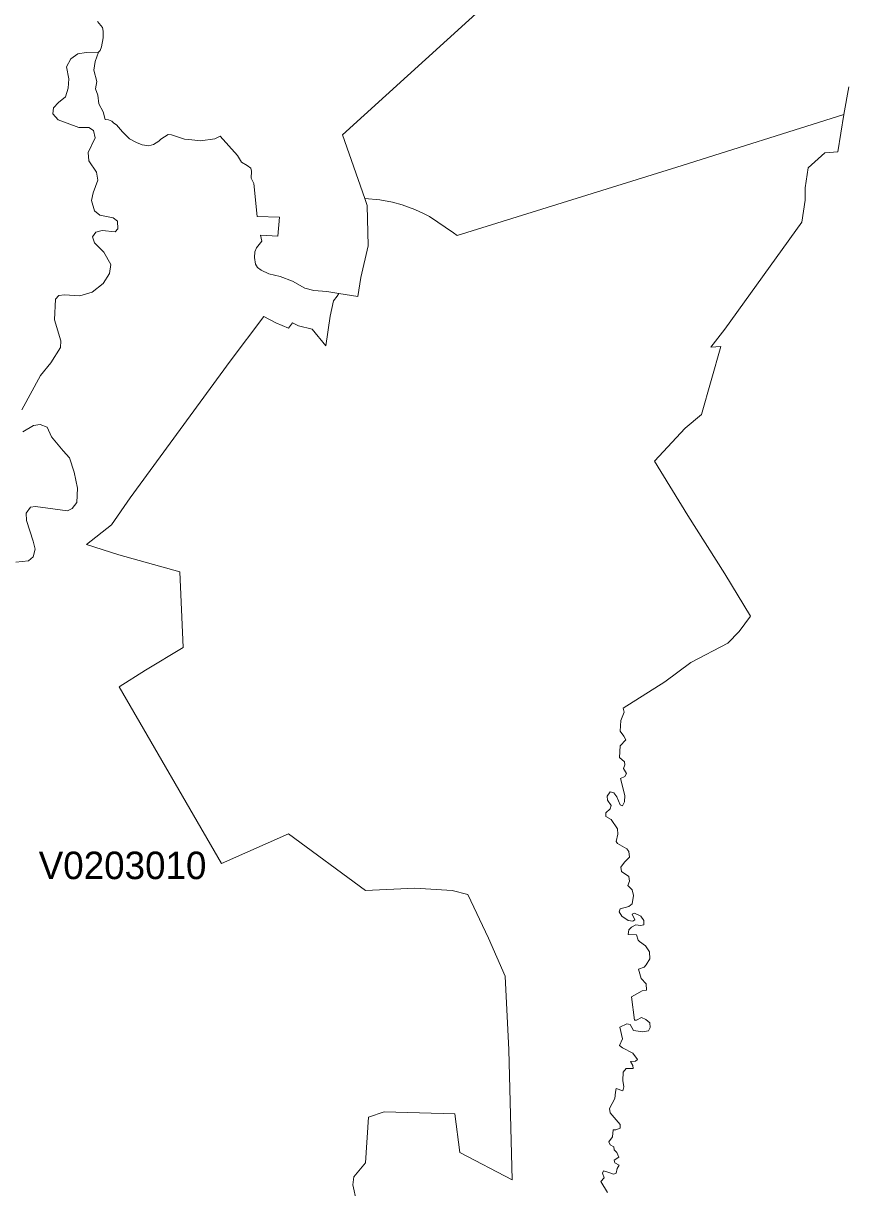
# Model space of a CAD drawing. Extents: x 369010 to 735936, y 6377141 to 6616555.
# Drawn here: x 615622 to 618613, y 6431024 to 6435258 of the extents above; entities that cross this region are included whole.
import ezdxf
from ezdxf.enums import TextEntityAlignment as Align

# ---------------------------------------------------------------- set-up
doc = ezdxf.new("R2010")
doc.units = 0
doc.header["$LTSCALE"] = 40
doc.layers.add('3', color=7, linetype='Continuous', lineweight=13)
doc.layers.add('4', color=7, linetype='Continuous')

msp = doc.modelspace()

# ---------------------------------------------------------------- linework, layer by layer
at = {"layer": '3'}
for points in [[(616769.86, 6434275.45), (616838.87, 6434264.69), (616849.63, 6434333.38), (616875.78, 6434448.73), (616872.47, 6434594.87), (616863.86, 6434620.86), (616783.1, 6434851.57), (617321.48, 6435340.97)], [(617321.48, 6435340.97), (616783.1, 6434851.57), (616863.86, 6434620.86), (616918.31, 6434615.4), (616965.15, 6434606.79), (617000.24, 6434597.52), (617045.92, 6434580.97), (617080.51, 6434565.41), (617099.87, 6434555.15), (617186.76, 6434495.41), (617200, 6434485.97), (617999.22, 6434734.06), (618605.63, 6434925.55), (618623.67, 6435026.84)], [(615617.12, 6433852.09), (615684.81, 6433976.88), (615722.05, 6434023.39), (615757.14, 6434079), (615758.46, 6434102.83), (615735.79, 6434179.95), (615739.76, 6434254.27), (615751.84, 6434267.51), (615771.7, 6434270.15), (615828.14, 6434266.84), (615873.32, 6434280.25), (615913.04, 6434312.03), (615935.55, 6434347.94), (615941.01, 6434381.21), (615915.69, 6434424.9), (615881.26, 6434459.49), (615874.48, 6434480.84), (615886.56, 6434498.05), (615909.07, 6434504.67), (615956.9, 6434499.38), (615966.17, 6434509.97), (615964.84, 6434537.94), (615948.96, 6434549.86), (615901.12, 6434560.45), (615881.26, 6434576.34), (615870.34, 6434613.58), (615876.96, 6434641.55), (615892.85, 6434686.73), (615888.88, 6434715.86), (615861.07, 6434757.07), (615858.42, 6434787.69), (615883.58, 6434840.81), (615877.95, 6434867.62), (615860.74, 6434878.22), (615824.83, 6434878.22), (615749.19, 6434906.19), (615729.33, 6434928.69), (615731.98, 6434950.04), (615750.52, 6434969.91), (615775.84, 6434989.93), (615785.11, 6435021.71), (615787.75, 6435056.3), (615779.81, 6435098.83), (615795.7, 6435127.96), (615820.86, 6435146.66), (615851.47, 6435151.96), (615895.99, 6435152.13), (615901.79, 6435158.25), (615906.59, 6435172.32), (615913.04, 6435205.42), (615913.04, 6435228.59), (615910.39, 6435241.99), (615891.53, 6435264.34)], [(615891.53, 6435264.34), (615910.39, 6435241.99), (615913.04, 6435228.59), (615913.04, 6435205.42), (615906.59, 6435172.32), (615901.79, 6435158.25), (615895.99, 6435152.13), (615883.42, 6435118.69), (615879.28, 6435086.92), (615889.37, 6435046.04), (615885.24, 6435019.23), (615893.18, 6434996.55), (615896.82, 6434965.11), (615912.38, 6434935.98), (615919.99, 6434907.51), (615932.41, 6434906.85), (615943.99, 6434901.39), (615951.44, 6434894.6), (615961.04, 6434887.98), (615982.72, 6434862.49), (616008.21, 6434838), (616033.69, 6434824.1), (616054.88, 6434815.32), (616078.55, 6434812.01), (616095.76, 6434816.81), (616115.12, 6434829.06), (616122.73, 6434836.18), (616148.88, 6434853.72), (616160.97, 6434852.4), (616208.3, 6434836.34), (616235.11, 6434833.36), (616266.56, 6434830.88), (616318.19, 6434838.16), (616338.39, 6434847.27), (616401.28, 6434777.26), (616415.68, 6434752.27), (616436.86, 6434741.01), (616449.27, 6434730.42), (616451.92, 6434720.16), (616450.6, 6434694.18), (616460.86, 6434674.65), (616472.28, 6434554.82), (616553.38, 6434552.67), (616548.25, 6434483.82), (616484.86, 6434487.3), (616489.49, 6434465.78), (616469.96, 6434441.45), (616464.17, 6434426.39), (616462.68, 6434406.2), (616466.49, 6434381.7), (616473.44, 6434369.79), (616487.01, 6434359.86), (616514.98, 6434346.62), (616556.69, 6434337.35), (616601.21, 6434319.47), (616645.89, 6434294.48), (616678.5, 6434286.37), (616726.16, 6434282.24), (616769.86, 6434275.45)], [(615895.99, 6435152.13), (615851.47, 6435151.96), (615820.86, 6435146.66), (615795.7, 6435127.96), (615779.81, 6435098.83), (615787.75, 6435056.3), (615785.11, 6435021.71), (615775.84, 6434989.93), (615750.52, 6434969.91), (615731.98, 6434950.04), (615729.33, 6434928.69), (615749.19, 6434906.19), (615824.83, 6434878.22), (615860.74, 6434878.22), (615877.95, 6434867.62), (615883.58, 6434840.81), (615858.42, 6434787.69), (615861.07, 6434757.07), (615888.88, 6434715.86), (615892.85, 6434686.73), (615876.96, 6434641.55), (615870.34, 6434613.58), (615881.26, 6434576.34), (615901.12, 6434560.45), (615948.96, 6434549.86), (615964.84, 6434537.94), (615966.17, 6434509.97), (615956.9, 6434499.38), (615909.07, 6434504.67), (615886.56, 6434498.05), (615874.48, 6434480.84), (615881.26, 6434459.49), (615915.69, 6434424.9), (615941.01, 6434381.21), (615935.55, 6434347.94), (615913.04, 6434312.03), (615873.32, 6434280.25), (615828.14, 6434266.84), (615771.7, 6434270.15), (615751.84, 6434267.51), (615739.76, 6434254.27), (615735.79, 6434179.95), (615758.46, 6434102.83), (615757.14, 6434079), (615722.05, 6434023.39), (615684.81, 6433976.88), (615617.12, 6433852.09)], [(617313.54, 6431931.42), (617239.06, 6432089.47), (617181.96, 6432104.04), (617045.42, 6432112.81), (616866.18, 6432104.87), (616586.31, 6432310.59), (616343.35, 6432203.01), (615970.64, 6432844.67), (616067.13, 6432905.24), (616203.83, 6432987.5), (616191.92, 6433262.57), (615969.15, 6433325.46), (615852.3, 6433362.7), (615942.5, 6433434.36), (616010.36, 6433532.17), (616374.8, 6434029.68), (616496.94, 6434191.71), (616540.47, 6434168.7), (616586.97, 6434148.84), (616601.54, 6434168.7), (616622.72, 6434158.11), (616673.2, 6434144.87), (616722.36, 6434085.12), (616738.24, 6434192.7), (616750.16, 6434248.47), (616763.24, 6434265.35), (616769.86, 6434275.45), (616726.16, 6434282.24), (616678.5, 6434286.37), (616645.89, 6434294.48), (616601.21, 6434319.47), (616556.69, 6434337.35), (616514.98, 6434346.62), (616487.01, 6434359.86), (616473.44, 6434369.79), (616466.49, 6434381.7), (616462.68, 6434406.2), (616464.17, 6434426.39), (616469.96, 6434441.45), (616489.49, 6434465.78), (616484.86, 6434487.3), (616548.25, 6434483.82), (616553.38, 6434552.67), (616472.28, 6434554.82), (616460.86, 6434674.65), (616450.6, 6434694.18), (616451.92, 6434720.16), (616449.27, 6434730.42), (616436.86, 6434741.01), (616415.68, 6434752.27), (616401.28, 6434777.26), (616338.39, 6434847.27), (616318.19, 6434838.16), (616266.56, 6434830.88), (616235.11, 6434833.36), (616208.3, 6434836.34), (616160.97, 6434852.4), (616148.88, 6434853.72), (616122.73, 6434836.18), (616115.12, 6434829.06), (616095.76, 6434816.81), (616078.55, 6434812.01), (616054.88, 6434815.32), (616033.69, 6434824.1), (616008.21, 6434838), (615982.72, 6434862.49), (615961.04, 6434887.98), (615951.44, 6434894.6), (615943.99, 6434901.39), (615932.41, 6434906.85), (615919.99, 6434907.51), (615912.38, 6434935.98), (615896.82, 6434965.11), (615893.18, 6434996.55), (615885.24, 6435019.23), (615889.37, 6435046.04), (615879.28, 6435086.92), (615883.42, 6435118.69), (615895.99, 6435152.13)], [(618623.67, 6435026.84), (618605.63, 6434925.55)], [(618605.63, 6434925.55), (617999.22, 6434734.06), (617200, 6434485.97), (617186.76, 6434495.41), (617099.87, 6434555.15), (617080.51, 6434565.41), (617045.92, 6434580.97), (617000.24, 6434597.52), (616965.15, 6434606.79), (616918.31, 6434615.4), (616863.86, 6434620.86), (616872.47, 6434594.87), (616875.78, 6434448.73), (616849.63, 6434333.38), (616838.87, 6434264.69), (616769.86, 6434275.45), (616763.24, 6434265.35), (616750.16, 6434248.47), (616738.24, 6434192.7), (616722.36, 6434085.12), (616673.2, 6434144.87), (616622.72, 6434158.11), (616601.54, 6434168.7), (616586.97, 6434148.84), (616540.47, 6434168.7), (616496.94, 6434191.71), (616374.8, 6434029.68), (616010.36, 6433532.17), (615942.5, 6433434.36), (615852.3, 6433362.7), (615969.15, 6433325.46), (616191.92, 6433262.57), (616203.83, 6432987.5), (616067.13, 6432905.24), (615970.64, 6432844.67), (616343.35, 6432203.01), (616586.31, 6432310.59), (616866.18, 6432104.87), (617045.42, 6432112.81), (617181.96, 6432104.04), (617239.06, 6432089.47), (617313.54, 6431931.42), (617374.77, 6431792.89), (617388.01, 6431524.61), (617400.43, 6431051.93), (617209.27, 6431151.4), (617191.89, 6431292.24), (616934.2, 6431299.85), (616877.1, 6431279.83), (616866.51, 6431113.83), (616823.81, 6431063.68), (616821.16, 6431034.39), (616834.4, 6430973.31)], [(617849.6, 6431979.41), (617866.98, 6431976.77), (617878.9, 6431979.41), (617878.9, 6431995.3), (617868.31, 6432011.36), (617844.31, 6432021.95), (617836.36, 6432017.98), (617845.63, 6431997.95), (617839.01, 6431992.65), (617821.8, 6431995.3), (617799.29, 6432011.36), (617788.53, 6432027.24), (617792.67, 6432037.84), (617824.45, 6432045.78), (617836.36, 6432056.37), (617841.66, 6432085.67), (617836.36, 6432106.85), (617820.47, 6432122.91), (617827.09, 6432138.79), (617824.45, 6432154.68), (617797.97, 6432173.38), (617795.32, 6432189.27), (617808.56, 6432207.81), (617827.09, 6432225.19), (617824.45, 6432246.37), (617816.5, 6432256.3), (617783.24, 6432274.84), (617777.94, 6432282.78), (617784.56, 6432309.43), (617783.24, 6432327.97), (617759.4, 6432362.56), (617740.87, 6432373.15), (617740.87, 6432386.39), (617756.76, 6432400.95), (617759.4, 6432413.03), (617746.16, 6432432.89), (617744.84, 6432447.46), (617756.76, 6432463.51), (617770, 6432459.38), (617780.59, 6432444.81), (617792.67, 6432415.68), (617800.61, 6432411.71), (617808.56, 6432426.27), (617809.88, 6432450.11), (617793.99, 6432511.18), (617809.88, 6432519.29), (617815.18, 6432529.88), (617804.59, 6432548.42), (617809.88, 6432561.66), (617808.56, 6432572.41), (617790.02, 6432588.3), (617792.67, 6432630.84), (617813.03, 6432651.69), (617806.41, 6432664.93), (617793.17, 6432683.63), (617794.49, 6432722.2), (617807.73, 6432752.65), (617803.76, 6432767.21), (617955.19, 6432862.87), (618049.7, 6432933.71), (618183.76, 6433004.05), (618224.8, 6433046.58), (618266.01, 6433102.36), (618173.33, 6433255.28), (618039.27, 6433467.79), (617916.96, 6433665.9), (618029.01, 6433785.39), (618088.76, 6433835.71), (618159.1, 6434082.8), (618121.86, 6434080.16), (618172.83, 6434145.86), (618453.36, 6434535.13), (618465.28, 6434614.9), (618465.28, 6434659.92), (618476.7, 6434731.75), (618536.45, 6434786.2), (618584.28, 6434790.17), (618605.63, 6434925.55)], [(618605.63, 6434925.55), (618584.28, 6434790.17), (618536.45, 6434786.2), (618476.7, 6434731.75), (618465.28, 6434659.92), (618465.28, 6434614.9), (618453.36, 6434535.13), (618172.83, 6434145.86), (618121.86, 6434080.16), (618159.1, 6434082.8), (618088.76, 6433835.71), (618029.01, 6433785.39), (617916.96, 6433665.9), (618039.27, 6433467.79), (618173.33, 6433255.28), (618266.01, 6433102.36), (618224.8, 6433046.58), (618183.76, 6433004.05), (618049.7, 6432933.71), (617955.19, 6432862.87), (617803.76, 6432767.21), (617807.73, 6432752.65), (617794.49, 6432722.2), (617793.17, 6432683.63), (617806.41, 6432664.93), (617813.03, 6432651.69), (617792.67, 6432630.84), (617790.02, 6432588.3), (617808.56, 6432572.41), (617809.88, 6432561.66), (617804.59, 6432548.42), (617815.18, 6432529.88), (617809.88, 6432519.29), (617793.99, 6432511.18), (617809.88, 6432450.11), (617808.56, 6432426.27), (617800.61, 6432411.71), (617792.67, 6432415.68), (617780.59, 6432444.81), (617770, 6432459.38), (617756.76, 6432463.51), (617744.84, 6432447.46), (617746.16, 6432432.89), (617759.4, 6432413.03), (617756.76, 6432400.95), (617740.87, 6432386.39), (617740.87, 6432373.15), (617759.4, 6432362.56), (617783.24, 6432327.97), (617784.56, 6432309.43), (617777.94, 6432282.78), (617783.24, 6432274.84), (617816.5, 6432256.3), (617824.45, 6432246.37), (617827.09, 6432225.19), (617808.56, 6432207.81), (617795.32, 6432189.27), (617797.97, 6432173.38), (617824.45, 6432154.68), (617827.09, 6432138.79), (617820.47, 6432122.91), (617836.36, 6432106.85), (617841.66, 6432085.67), (617836.36, 6432056.37), (617824.45, 6432045.78), (617792.67, 6432037.84), (617788.53, 6432027.24), (617799.29, 6432011.36), (617821.8, 6431995.3), (617839.01, 6431992.65), (617845.63, 6431997.95), (617836.36, 6432017.98), (617844.31, 6432021.95), (617868.31, 6432011.36), (617878.9, 6431995.3), (617878.9, 6431979.41), (617866.98, 6431976.77), (617849.6, 6431979.41), (617833.72, 6431971.47), (617824.45, 6431960.88), (617821.8, 6431944.82), (617852.42, 6431943.5), (617857.71, 6431923.64), (617863.01, 6431918.34), (617884.19, 6431903.61), (617898.76, 6431881.1), (617900.08, 6431855.95), (617887.34, 6431834.43), (617879.39, 6431825.16), (617859.37, 6431818.54), (617868.8, 6431783.95), (617887.34, 6431765.42), (617888.66, 6431741.58), (617872.77, 6431738.94), (617834.21, 6431717.59), (617844.8, 6431632.68), (617851.42, 6431632.68), (617870.13, 6431641.95), (617886.01, 6431635.33), (617900.58, 6431623.25)], [(615594.78, 6433297.65), (615641.28, 6433302.95), (615658.5, 6433317.68), (615665.12, 6433345.48), (615658.5, 6433374.78), (615633.67, 6433450.25), (615632.35, 6433476.73), (615648.23, 6433497.91), (615666.77, 6433500.73), (615783.62, 6433484.67), (615799.51, 6433493.94), (615816.88, 6433515.29), (615819.53, 6433567.09), (615807.62, 6433625.52), (615790.24, 6433677.32), (615767.73, 6433702.48), (615724.7, 6433753.78), (615708.81, 6433789.7), (615683.49, 6433798.96), (615659.65, 6433794.99), (615621.09, 6433772.32)], [(615621.09, 6433772.32), (615659.65, 6433794.99), (615683.49, 6433798.96), (615708.81, 6433789.7), (615724.7, 6433753.78), (615767.73, 6433702.48), (615790.24, 6433677.32), (615807.62, 6433625.52), (615819.53, 6433567.09), (615816.88, 6433515.29), (615799.51, 6433493.94), (615783.62, 6433484.67), (615666.77, 6433500.73), (615648.23, 6433497.91), (615632.35, 6433476.73), (615633.67, 6433450.25), (615658.5, 6433374.78), (615665.12, 6433345.48), (615658.5, 6433317.68), (615641.28, 6433302.95), (615594.78, 6433297.65)], [(617746.16, 6431006.42), (617722.17, 6431046.14), (617734.08, 6431059.54), (617728.79, 6431076.75), (617731.43, 6431084.7), (617751.46, 6431079.4), (617768.67, 6431072.78), (617777.94, 6431075.93), (617781.91, 6431093.31), (617788.53, 6431105.22), (617772.64, 6431114.49), (617771.32, 6431123.76), (617787.21, 6431134.35), (617780.59, 6431151.73), (617771.32, 6431161), (617770, 6431171.59), (617756.76, 6431179.53), (617751.46, 6431190.13), (617764.7, 6431208.83), (617767.35, 6431233.98), (617776.62, 6431233.98), (617792.5, 6431240.6), (617792.5, 6431254.01), (617756.76, 6431296.38), (617754.11, 6431311.11), (617772.64, 6431348.18), (617775.29, 6431370.86), (617777.94, 6431384.1), (617801.94, 6431376.15), (617805.91, 6431390.72), (617801.94, 6431413.39), (617803.59, 6431444.01), (617814.35, 6431457.25), (617839.51, 6431457.25), (617838.18, 6431467.84), (617830.24, 6431482.57), (617848.78, 6431483.89), (617855.4, 6431489.19), (617838.18, 6431513.02), (617800.95, 6431531.73), (617790.35, 6431540.99), (617800.95, 6431564.83), (617791.68, 6431607.36), (617817, 6431619.28), (617828.92, 6431616.63), (617840.83, 6431595.44), (617875.42, 6431590.15), (617895.28, 6431594.12), (617901.9, 6431606.04), (617900.58, 6431623.25), (617886.01, 6431635.33), (617870.13, 6431641.95), (617851.42, 6431632.68), (617844.8, 6431632.68), (617834.21, 6431717.59), (617872.77, 6431738.94), (617888.66, 6431741.58), (617887.34, 6431765.42), (617868.8, 6431783.95), (617859.37, 6431818.54), (617879.39, 6431825.16), (617887.34, 6431834.43), (617900.08, 6431855.95), (617898.76, 6431881.1), (617884.19, 6431903.61), (617863.01, 6431918.34), (617857.71, 6431923.64), (617852.42, 6431943.5), (617821.8, 6431944.82), (617824.45, 6431960.88), (617833.72, 6431971.47), (617849.6, 6431979.41)], [(616834.4, 6430973.31), (616821.16, 6431034.39), (616823.81, 6431063.68), (616866.51, 6431113.83), (616877.1, 6431279.83), (616934.2, 6431299.85), (617191.89, 6431292.24), (617209.27, 6431151.4), (617400.43, 6431051.93), (617388.01, 6431524.61), (617374.77, 6431792.89), (617313.54, 6431931.42)], [(617900.58, 6431623.25), (617901.9, 6431606.04), (617895.28, 6431594.12), (617875.42, 6431590.15), (617840.83, 6431595.44), (617828.92, 6431616.63), (617817, 6431619.28), (617791.68, 6431607.36), (617800.95, 6431564.83), (617790.35, 6431540.99), (617800.95, 6431531.73), (617838.18, 6431513.02), (617855.4, 6431489.19), (617848.78, 6431483.89), (617830.24, 6431482.57), (617838.18, 6431467.84), (617839.51, 6431457.25), (617814.35, 6431457.25), (617803.59, 6431444.01), (617801.94, 6431413.39), (617805.91, 6431390.72), (617801.94, 6431376.15), (617777.94, 6431384.1), (617775.29, 6431370.86), (617772.64, 6431348.18), (617754.11, 6431311.11), (617756.76, 6431296.38), (617792.5, 6431254.01), (617792.5, 6431240.6), (617776.62, 6431233.98), (617767.35, 6431233.98), (617764.7, 6431208.83), (617751.46, 6431190.13), (617756.76, 6431179.53), (617770, 6431171.59), (617771.32, 6431161), (617780.59, 6431151.73), (617787.21, 6431134.35), (617771.32, 6431123.76), (617772.64, 6431114.49), (617788.53, 6431105.22), (617781.91, 6431093.31), (617777.94, 6431075.93), (617768.67, 6431072.78), (617751.46, 6431079.4), (617731.43, 6431084.7), (617728.79, 6431076.75), (617734.08, 6431059.54), (617722.17, 6431046.14), (617746.16, 6431006.42)]]:
    msp.add_lwpolyline(points, dxfattribs=at)

# ---------------------------------------------------------------- texts
at = {"layer": '4'}
msp.add_text('V0203010', height=100, dxfattribs=at).set_placement((615983.28, 6432145.63), align=Align.CENTER)

doc.saveas('drawing.dxf')
